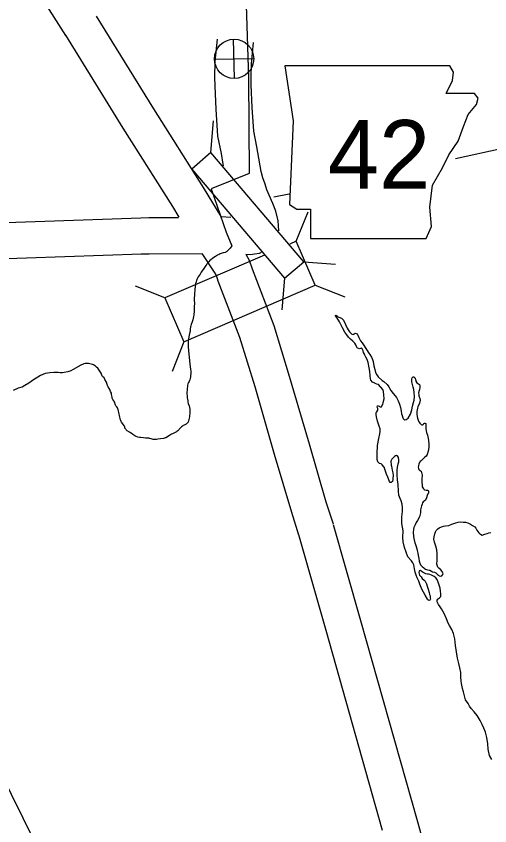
# Model space of a CAD drawing. Extents: x -117616 to 64730, y 54117 to 789866.
# Drawn here: x 61892.1 to 61931.4, y 55637.7 to 55704.9 of the extents above; entities that cross this region are included whole.
import ezdxf

# ---------------------------------------------------------------- set-up
doc = ezdxf.new("R2010")
doc.units = 0
for name, color, linetype in [('10', 7, 'Continuous'), ('19', 7, 'Continuous'), ('20', 7, 'Continuous'), ('21', 7, 'Continuous'), ('26', 7, 'Continuous'), ('6', 7, 'Continuous'), ('8', 7, 'Continuous'), ('9', 7, 'Continuous')]:
    doc.layers.add(name, color=color, linetype=linetype)

msp = doc.modelspace()

# ---------------------------------------------------------------- linework, layer by layer
at = {"layer": '10'}
for points in [[(61883.154, 55724.162), (61883.776, 55723.168), (61888.941, 55714.859), (61893.059, 55708.26), (61896.195, 55703.293)], [(61898.739, 55704.885), (61903.499, 55697.206), (61907.622, 55690.678), (61909.081, 55688.282)], [(61896.189, 55703.304), (61900.956, 55695.615), (61905.073, 55689.097), (61905.607, 55688.219)], [(61909.317, 55692.467), (61909.294, 55692.612), (61909.145, 55693.489), (61908.847, 55694.939), (61908.699, 55697.166), (61908.626, 55699.092), (61908.598, 55699.835), (61908.636, 55701.12), (61908.812, 55702.991)], [(61913.916, 55687.086), (61913.878, 55687.519), (61913.863, 55687.914), (61913.659, 55688.706), (61913.408, 55689.343), (61912.923, 55690.495), (61912.76, 55690.956), (61912.574, 55691.493), (61912.453, 55692.006), (61912.354, 55692.481), (61912.253, 55693.103), (61912.094, 55694.042), (61911.827, 55695.342), (61911.695, 55697.322), (61911.624, 55699.206), (61911.6, 55699.847), (61911.632, 55700.935), (61911.798, 55702.711)], [(61754.008, 55683.552), (61765.23, 55683.814), (61774.722, 55684.061), (61786.635, 55684.428), (61799.183, 55684.759), (61812.484, 55685.149), (61827.208, 55685.592), (61843.452, 55686.052), (61859.293, 55686.537), (61868.767, 55686.954), (61880.105, 55687.4), (61902.46, 55688.179)], [(61902.464, 55688.179), (61903.129, 55688.186), (61905.591, 55688.203)], [(61909.087, 55688.27), (61909.121, 55688.271), (61909.921, 55688.211)], [(61902.495, 55685.179), (61903.155, 55685.186), (61907.499, 55685.217)], [(61907.507, 55685.206), (61908.528, 55683.653), (61908.681, 55683.439), (61908.705, 55683.401), (61908.847, 55682.945), (61910.654, 55678.256), (61911.903, 55674.177), (61913.534, 55668.573), (61914.952, 55663.749), (61915.548, 55661.869)], [(61911.167, 55685.148), (61911.563, 55685.131), (61911.891, 55685.191), (61912.295, 55685.239), (61912.467, 55685.309)], [(61754.111, 55680.553), (61765.304, 55680.815), (61774.807, 55681.062), (61786.721, 55681.429), (61799.266, 55681.76), (61812.573, 55682.15), (61827.296, 55682.593), (61843.54, 55683.053), (61859.404, 55683.539), (61868.892, 55683.956), (61880.216, 55684.402), (61902.496, 55685.179)], [(61911.158, 55685.134), (61911.184, 55685.098), (61911.459, 55684.646), (61911.682, 55683.931), (61913.492, 55679.236), (61914.778, 55675.036), (61916.414, 55669.415), (61917.822, 55664.625), (61918.408, 55662.775)], [(61918.42, 55662.733), (61920.689, 55654.777), (61925.382, 55638.183), (61930.192, 55620.965)], [(61915.535, 55661.91), (61917.803, 55653.958), (61922.494, 55637.371)]]:
    msp.add_lwpolyline(points, dxfattribs=at)
at = {"layer": '19'}
msp.add_lwpolyline([(61873.775, 55683.834), (61873.778, 55681.641), (61873.859, 55680.493), (61873.949, 55679.549), (61874.061, 55678.847), (61874.244, 55678.039), (61874.408, 55677.217), (61874.621, 55676.209), (61874.793, 55675.462), (61875.036, 55674.672), (61875.315, 55673.945), (61875.779, 55672.911), (61876.773, 55670.419), (61877.14, 55669.669), (61877.423, 55669.057), (61877.889, 55668.104), (61883.228, 55657.316), (61890.658, 55642.392), (61897.583, 55628.411), (61905.495, 55612.399), (61911.012, 55601.199), (61916.666, 55589.76), (61919.089, 55584.933), (61920.109, 55582.884)], dxfattribs=at)
at = {"layer": '20'}
for p, q in [((61908.276, 55693.577), (61908.489, 55696.209)), ((61908.276, 55693.577), (61906.676, 55692.215)), ((61915.974, 55684.528), (61908.276, 55693.577)), ((61906.676, 55692.215), (61914.374, 55683.167)), ((61915.36, 55686.223), (61916.335, 55688.676)), ((61915.36, 55686.223), (61914.808, 55685.985)), ((61916.928, 55682.587), (61915.36, 55686.223)), ((61912.717, 55685.083), (61904.451, 55681.518)), ((61914.374, 55683.167), (61915.974, 55684.528)), ((61915.974, 55684.528), (61918.606, 55684.316)), ((61906.02, 55677.882), (61916.928, 55682.587)), ((61914.374, 55683.167), (61914.161, 55680.535)), ((61916.928, 55682.587), (61919.382, 55681.612)), ((61904.451, 55681.518), (61901.998, 55682.493)), ((61904.451, 55681.518), (61906.02, 55677.882)), ((61906.02, 55677.882), (61905.045, 55675.429))]:
    msp.add_line(p, q, dxfattribs=at)
at = {"layer": '21'}
msp.add_lwpolyline([(61914.402, 55700.769), (61915.087, 55696.201), (61914.783, 55689.273), (61915.392, 55688.892), (61916.534, 55688.892), (61916.534, 55686.456), (61926.126, 55686.456), (61926.583, 55687.446), (61926.431, 55689.045), (61926.659, 55690.872), (61927.497, 55692.318), (61928.029, 55693.384), (61928.791, 55694.526), (61929.248, 55695.744), (61929.628, 55696.734), (61930.313, 55697.571), (61930.466, 55698.104), (61930.161, 55698.485), (61927.801, 55698.485), (61928.334, 55699.551), (61928.41, 55700.236), (61928.094, 55700.762)], close=True, dxfattribs=at)
at = {"layer": '26'}
for p, q in [((61910.234, 55699.728), (61910.159, 55702.982)), ((61908.569, 55701.317), (61911.824, 55701.392))]:
    msp.add_line(p, q, dxfattribs=at)
msp.add_circle((61910.196, 55701.355), 1.628, dxfattribs=at)
at = {"layer": '6'}
for points in [[(61909.639, 55755.795), (61910.14, 55739.93), (61910.939, 55713.497), (61910.774, 55713.491), (61910.174, 55712.462), (61909.809, 55711.732), (61909.38, 55710.81), (61908.681, 55709.273), (61911.097, 55709.292), (61911.394, 55699.782), (61911.441, 55691.85)], [(61911.441, 55691.85), (61908.297, 55690.564), (61909.526, 55686.972), (61910.001, 55685.85), (61909.934, 55685.745), (61909.858, 55685.66), (61909.683, 55685.47), (61909.579, 55685.375), (61909.528, 55685.336), (61909.5, 55685.319), (61909.451, 55685.299), (61909.3, 55685.265), (61909.215, 55685.242), (61909.131, 55685.215), (61909.029, 55685.171), (61908.956, 55685.137), (61908.81, 55685.062), (61908.654, 55684.967), (61908.502, 55684.867), (61908.389, 55684.788), (61908.269, 55684.692), (61908.188, 55684.617), (61908.099, 55684.53), (61908.017, 55684.439), (61907.966, 55684.378), (61907.922, 55684.316), (61907.857, 55684.222), (61907.691, 55683.951), (61907.47, 55683.649), (61907.368, 55683.505), (61907.297, 55683.395), (61907.22, 55683.265), (61907.164, 55683.173), (61907.107, 55683.049), (61907.072, 55682.957), (61907.038, 55682.855), (61907.017, 55682.784), (61907.004, 55682.718), (61906.993, 55682.636), (61906.972, 55682.461), (61906.946, 55682.214), (61906.913, 55681.834), (61906.901, 55681.71), (61906.894, 55681.554), (61906.893, 55681.396), (61906.896, 55681.024), (61906.894, 55680.828), (61906.884, 55680.596), (61906.871, 55680.333), (61906.858, 55680.209), (61906.844, 55680.104), (61906.824, 55679.978), (61906.798, 55679.845), (61906.759, 55679.698), (61906.704, 55679.537), (61906.633, 55679.328), (61906.593, 55679.205), (61906.581, 55679.143), (61906.562, 55678.895), (61906.558, 55678.845), (61906.547, 55678.758), (61906.531, 55678.682), (61906.462, 55678.429), (61906.434, 55678.284), (61906.409, 55678.112), (61906.391, 55677.928), (61906.378, 55677.724), (61906.377, 55677.586), (61906.378, 55677.484), (61906.405, 55677.126), (61906.533, 55676.048), (61906.585, 55675.592), (61906.594, 55675.486), (61906.596, 55675.398), (61906.594, 55675.226), (61906.585, 55675.102), (61906.57, 55674.972), (61906.544, 55674.843), (61906.519, 55674.743), (61906.494, 55674.665), (61906.461, 55674.59), (61906.416, 55674.507), (61906.368, 55674.4), (61906.336, 55674.283), (61906.315, 55674.159), (61906.302, 55674.033), (61906.291, 55673.879), (61906.283, 55673.711), (61906.286, 55673.575), (61906.292, 55673.399), (61906.305, 55673.248), (61906.321, 55673.133), (61906.346, 55672.99), (61906.367, 55672.882), (61906.393, 55672.776), (61906.458, 55672.563), (61906.486, 55672.441)], [(61899.698, 55674.259), (61899.66, 55674.349), (61899.598, 55674.529), (61899.479, 55674.762), (61899.44, 55674.828), (61899.399, 55674.885), (61899.28, 55675.013), (61899.247, 55675.054), (61899.214, 55675.113), (61899.19, 55675.198), (61899.157, 55675.284), (61899.109, 55675.365), (61899.044, 55675.463), (61898.943, 55675.603), (61898.877, 55675.687), (61898.779, 55675.781), (61898.697, 55675.854), (61898.597, 55675.927), (61898.516, 55675.972), (61898.439, 55676.004), (61898.341, 55676.034), (61898.216, 55676.064), (61898.113, 55676.081), (61898.016, 55676.091), (61897.923, 55676.091), (61897.829, 55676.08), (61897.724, 55676.058), (61897.66, 55676.031), (61897.477, 55675.934), (61896.832, 55675.592), (61896.652, 55675.479), (61896.401, 55675.403), (61896.099, 55675.344), (61895.94, 55675.322), (61895.77, 55675.322), (61895.602, 55675.329), (61895.243, 55675.331), (61894.912, 55675.313), (61894.52, 55675.252), (61894.136, 55675.078), (61893.544, 55674.729), (61893.161, 55674.459), (61892.83, 55674.259), (61892.595, 55674.128), (61892.281, 55674.032), (61891.845, 55673.858)], [(61906.486, 55672.441), (61906.511, 55672.288), (61906.522, 55672.226), (61906.528, 55672.161), (61906.525, 55672.049), (61906.519, 55671.933), (61906.505, 55671.76), (61906.49, 55671.658), (61906.475, 55671.557), (61906.448, 55671.449), (61906.419, 55671.343), (61906.377, 55671.23), (61906.315, 55671.153), (61906.256, 55671.095), (61906.215, 55671.06), (61906.159, 55671.028), (61906.059, 55670.979), (61905.976, 55670.935), (61905.907, 55670.893), (61905.823, 55670.83), (61905.746, 55670.76), (61905.518, 55670.514), (61905.447, 55670.445), (61905.414, 55670.419), (61905.366, 55670.39), (61905.317, 55670.365), (61905.086, 55670.257), (61905.013, 55670.22), (61904.84, 55670.124), (61904.52, 55669.927), (61904.481, 55669.909), (61904.431, 55669.895), (61904.342, 55669.878), (61904.081, 55669.84), (61903.853, 55669.797), (61903.749, 55669.783), (61903.653, 55669.778), (61903.561, 55669.779), (61903.483, 55669.787), (61903.389, 55669.81), (61903.306, 55669.833), (61903.207, 55669.867), (61903.165, 55669.877), (61903.109, 55669.887), (61902.971, 55669.897), (61902.836, 55669.902), (61902.672, 55669.916), (61902.428, 55669.944), (61902.33, 55669.958), (61902.211, 55669.987), (61902.079, 55670.03), (61901.967, 55670.077), (61901.861, 55670.134), (61901.785, 55670.187), (61901.642, 55670.295), (61901.585, 55670.341), (61901.505, 55670.4), (61901.33, 55670.513), (61901.288, 55670.542), (61901.242, 55670.583), (61901.201, 55670.629), (61901.168, 55670.678), (61901.14, 55670.732), (61901.121, 55670.822), (61901.093, 55670.876), (61901.064, 55670.922), (61900.955, 55671.088), (61900.845, 55671.226), (61900.814, 55671.28), (61900.784, 55671.344), (61900.763, 55671.403), (61900.746, 55671.463), (61900.736, 55671.521), (61900.717, 55671.639), (61900.62, 55672.032), (61900.594, 55672.142), (61900.571, 55672.258), (61900.551, 55672.322), (61900.507, 55672.414), (61900.452, 55672.502), (61900.391, 55672.58), (61900.362, 55672.631), (61900.333, 55672.726), (61900.283, 55672.845), (61900.238, 55672.934), (61900.206, 55672.986), (61900.129, 55673.091), (61900.104, 55673.141), (61900.082, 55673.2), (61900.072, 55673.241), (61900.063, 55673.29), (61900.03, 55673.518), (61900.006, 55673.618), (61899.939, 55673.751), (61899.868, 55673.922), (61899.75, 55674.154), (61899.698, 55674.259)]]:
    msp.add_lwpolyline(points, dxfattribs=at)
at = {"layer": '8'}
for points in [[(61928.559, 55693.095), (61932.373, 55693.92)], [(61914.779, 55690.136), (61913.497, 55689.892)]]:
    msp.add_lwpolyline(points, dxfattribs=at)
at = {"layer": '9'}
for points in [[(61923.158, 55666.211), (61923.095, 55666.289), (61922.955, 55666.646), (61922.857, 55666.915), (61922.715, 55667.322), (61922.64, 55667.481), (61922.484, 55667.687), (61922.392, 55667.754), (61922.27, 55667.801), (61922.127, 55667.917), (61922.071, 55668.117), (61922.057, 55668.598), (61922.097, 55669.272), (61922.209, 55669.878), (61922.288, 55670.252), (61922.313, 55670.433), (61922.306, 55670.674), (61922.249, 55670.893), (61922.107, 55671.311), (61922.027, 55671.65), (61921.98, 55671.859), (61921.995, 55672.03), (61922.034, 55672.082), (61922.13, 55672.215), (61922.116, 55672.345), (61922.072, 55672.474), (61922.109, 55672.576), (61922.168, 55672.608), (61922.22, 55672.539), (61922.312, 55672.492), (61922.422, 55672.505), (61922.47, 55672.566), (61922.546, 55672.679), (61922.581, 55672.861), (61922.642, 55673.164), (61922.633, 55673.475), (61922.594, 55673.775), (61922.53, 55673.924), (61922.167, 55674.335), (61922.046, 55674.382), (61921.915, 55674.428), (61921.863, 55674.466), (61921.681, 55674.541), (61921.546, 55674.708), (61921.503, 55674.827), (61921.485, 55675.098), (61921.465, 55675.419), (61921.416, 55675.739), (61921.313, 55676.167), (61921.236, 55676.406), (61921.119, 55676.624), (61921.055, 55676.772), (61921.012, 55676.871), (61920.948, 55677.01), (61920.894, 55677.129), (61920.883, 55677.179), (61920.861, 55677.249), (61920.829, 55677.308), (61920.748, 55677.346), (61920.688, 55677.334), (61920.599, 55677.311), (61920.458, 55677.347), (61920.417, 55677.376), (61920.363, 55677.495), (61920.309, 55677.624), (61920.215, 55677.782), (61920.06, 55677.948), (61919.855, 55678.103), (61919.7, 55678.259), (61919.545, 55678.455), (61919.397, 55678.692), (61919.197, 55679.037), (61919.049, 55679.314), (61918.952, 55679.532), (61918.868, 55679.68), (61918.743, 55679.847), (61918.68, 55679.936), (61918.66, 55679.965), (61918.608, 55680.024), (61918.607, 55680.064), (61918.675, 55680.106), (61918.759, 55679.978), (61919.103, 55679.858), (61919.268, 55679.672), (61919.439, 55679.325), (61919.588, 55679.018), (61919.662, 55678.87), (61919.777, 55678.703), (61919.881, 55678.595), (61919.973, 55678.528), (61920.093, 55678.501), (61920.162, 55678.543), (61920.251, 55678.596), (61920.412, 55678.541), (61920.466, 55678.422), (61920.561, 55678.244), (61920.699, 55677.967), (61920.835, 55677.79), (61920.991, 55677.564), (61921.076, 55677.416), (61921.171, 55677.248)], [(61921.171, 55677.248), (61921.38, 55676.953), (61921.473, 55676.845), (61921.61, 55676.598), (61921.695, 55676.43), (61921.75, 55676.261), (61921.802, 55675.88), (61921.87, 55675.581), (61921.937, 55675.352), (61922.043, 55675.155), (61922.158, 55674.987), (61922.477, 55674.675), (61922.61, 55674.579), (61922.887, 55674.356), (61923.043, 55674.16), (61923.203, 55673.833), (61923.4, 55673.598), (61923.575, 55673.412), (61923.669, 55673.275), (61923.808, 55672.987), (61923.926, 55672.7), (61923.994, 55672.431), (61924.063, 55672.141), (61924.1, 55671.902), (61924.134, 55671.762), (61924.19, 55671.583), (61924.221, 55671.534), (61924.273, 55671.465), (61924.355, 55671.407), (61924.474, 55671.441), (61924.651, 55671.546), (61924.841, 55671.883), (61924.941, 55672.238), (61924.992, 55672.54), (61925.082, 55672.854), (61925.127, 55673.046), (61925.168, 55673.349), (61925.148, 55673.69), (61925.101, 55673.929), (61925.045, 55674.128), (61924.951, 55674.578), (61924.937, 55674.718), (61924.935, 55674.798), (61924.972, 55674.899), (61925.02, 55674.961), (61925.059, 55674.992), (61925.119, 55674.984), (61925.15, 55674.965), (61925.213, 55674.876), (61925.257, 55674.737), (61925.268, 55674.707), (61925.291, 55674.608), (61925.354, 55674.489), (61925.497, 55674.393), (61925.589, 55674.345), (61925.622, 55674.226), (61925.616, 55674.105), (61925.571, 55673.923), (61925.525, 55673.771), (61925.51, 55673.63), (61925.523, 55673.51), (61925.536, 55673.4), (61925.603, 55673.181), (61925.627, 55673.031), (61925.584, 55672.809), (61925.453, 55672.494), (61925.427, 55672.372), (61925.375, 55672.1), (61925.36, 55671.939), (61925.362, 55671.858), (61925.411, 55671.559), (61925.476, 55671.38), (61925.52, 55671.261), (61925.551, 55671.211), (61925.624, 55671.123), (61925.655, 55671.084), (61925.717, 55671.025), (61925.778, 55670.987), (61925.808, 55670.988), (61925.867, 55671.01), (61925.916, 55671.041), (61925.954, 55671.103), (61925.994, 55671.124), (61926.024, 55671.135), (61926.104, 55671.107), (61926.116, 55671.057), (61926.111, 55670.886), (61926.107, 55670.665), (61926.176, 55670.366), (61926.253, 55670.137), (61926.336, 55669.718), (61926.366, 55669.378), (61926.354, 55669.106), (61926.312, 55668.814), (61926.22, 55668.55), (61926.124, 55668.397), (61926.008, 55668.293), (61925.725, 55668.023), (61925.627, 55667.96), (61925.523, 55667.776), (61925.488, 55667.605)], [(61927.352, 55656.986), (61927.336, 55657.196), (61927.289, 55657.446), (61927.243, 55657.625), (61927.199, 55657.775), (61927.134, 55657.943), (61927.09, 55658.083), (61927.037, 55658.181), (61926.943, 55658.299), (61926.81, 55658.406), (61926.678, 55658.482), (61926.566, 55658.539), (61926.444, 55658.586), (61926.324, 55658.602), (61926.234, 55658.61), (61926.113, 55658.646), (61926.001, 55658.683), (61925.879, 55658.75), (61925.808, 55658.798), (61925.767, 55658.837), (61925.736, 55658.866), (61925.685, 55658.905), (61925.654, 55658.914), (61925.605, 55658.902), (61925.555, 55658.881), (61925.546, 55658.871), (61925.529, 55658.76), (61925.543, 55658.629), (61925.595, 55658.541), (61925.71, 55658.393), (61925.814, 55658.266), (61925.958, 55658.12), (61926.051, 55658.022), (61926.167, 55657.804), (61926.233, 55657.605), (61926.3, 55657.366), (61926.389, 55657.088), (61926.423, 55656.928), (61926.456, 55656.829), (61926.482, 55656.639), (61926.485, 55656.539), (61926.466, 55656.488), (61926.427, 55656.456), (61926.368, 55656.435), (61926.277, 55656.482), (61926.245, 55656.541), (61926.045, 55656.867), (61925.917, 55657.124), (61925.79, 55657.372), (61925.618, 55657.778), (61925.521, 55658.026), (61925.392, 55658.314), (61925.306, 55658.532), (61925.228, 55658.771), (61925.16, 55659.05), (61925.145, 55659.23), (61925.11, 55659.38), (61925.035, 55659.548), (61924.92, 55659.716), (61924.62, 55660.058), (61924.327, 55660.823), (61924.214, 55661.281), (61924.203, 55661.653), (61924.217, 55662.195), (61924.129, 55662.805), (61924.108, 55663.156), (61924.122, 55663.377), (61924.169, 55663.82), (61924.18, 55664.122), (61924.131, 55664.432), (61924.053, 55664.691), (61923.977, 55664.899), (61923.859, 55665.157), (61923.839, 55665.508), (61923.813, 55666.049), (61923.751, 55666.449), (61923.73, 55666.82), (61923.728, 55667.242), (61923.77, 55667.494), (61923.822, 55667.766), (61923.867, 55667.938), (61923.871, 55668.139), (61923.849, 55668.219), (61923.827, 55668.289), (61923.774, 55668.368), (61923.682, 55668.445), (61923.593, 55668.422), (61923.504, 55668.37), (61923.28, 55668.152), (61923.206, 55667.979), (61923.225, 55667.659), (61923.248, 55667.559), (61923.328, 55667.23), (61923.374, 55667.02), (61923.39, 55666.81), (61923.368, 55666.558), (61923.36, 55666.488), (61923.335, 55666.306), (61923.296, 55666.265), (61923.218, 55666.212), (61923.158, 55666.211)], [(61925.488, 55667.605), (61925.481, 55667.484), (61925.504, 55667.384), (61925.537, 55667.295), (61925.589, 55667.236), (61925.649, 55667.208), (61925.711, 55667.149), (61925.744, 55667.05), (61925.791, 55666.83), (61925.781, 55666.479), (61925.77, 55666.177), (61925.794, 55666.037), (61925.8, 55665.847), (61925.925, 55665.68), (61926.007, 55665.612), (61926.138, 55665.575), (61926.248, 55665.569), (61926.289, 55665.55), (61926.331, 55665.461), (61926.343, 55665.391), (61926.335, 55665.33), (61926.287, 55665.269), (61926.211, 55665.126), (61926.156, 55664.953), (61926.072, 55664.76), (61925.965, 55664.667), (61925.896, 55664.624), (61925.839, 55664.522), (61925.792, 55664.431), (61925.736, 55664.288), (61925.676, 55663.935), (61925.653, 55663.693), (61925.582, 55663.38), (61925.421, 55663.074), (61925.316, 55662.91), (61925.212, 55662.717), (61925.109, 55662.483), (61925.073, 55662.351), (61925.071, 55662.06), (61925.09, 55661.769), (61925.105, 55661.579), (61925.206, 55661.22), (61925.261, 55661.061), (61925.316, 55660.902), (61925.361, 55660.713), (61925.386, 55660.563), (61925.432, 55660.363), (61925.477, 55660.164), (61925.535, 55659.914), (61925.561, 55659.704), (61925.616, 55659.525), (61925.67, 55659.386), (61925.712, 55659.327), (61925.815, 55659.25), (61925.948, 55659.143), (61926.01, 55659.075), (61926.071, 55659.037), (61926.172, 55658.999), (61926.374, 55658.955), (61926.444, 55658.937), (61926.586, 55658.861), (61926.658, 55658.813), (61926.829, 55658.768), (61926.941, 55658.711), (61927.013, 55658.653), (61927.085, 55658.584), (61927.157, 55658.526), (61927.218, 55658.488), (61927.309, 55658.44), (61927.428, 55658.464), (61927.525, 55658.577), (61927.543, 55658.648), (61927.478, 55658.827), (61927.353, 55658.974), (61927.199, 55659.12), (61927.117, 55659.188), (61927.064, 55659.277), (61927.02, 55659.436), (61927.04, 55659.768), (61927.051, 55660.07), (61927.043, 55660.32), (61927.015, 55660.621), (61926.945, 55660.94), (61926.816, 55661.258), (61926.778, 55661.518), (61926.792, 55661.719), (61926.865, 55661.972), (61926.92, 55662.134), (61926.977, 55662.236), (61927.103, 55662.381), (61927.221, 55662.444), (61927.398, 55662.53), (61927.576, 55662.605), (61927.746, 55662.63), (61928.015, 55662.648), (61928.262, 55662.756), (61928.44, 55662.812), (61928.599, 55662.866), (61928.797, 55662.933), (61929.017, 55662.949), (61929.227, 55662.925)], [(61929.227, 55662.925), (61929.397, 55662.93), (61929.589, 55662.866), (61929.822, 55662.772), (61929.986, 55662.656), (61930.18, 55662.531), (61930.253, 55662.423), (61930.347, 55662.265), (61930.421, 55662.157), (61930.504, 55662.039), (61930.597, 55661.961), (61930.648, 55661.923), (61930.78, 55661.846), (61931.018, 55661.924), (61931.196, 55661.999), (61931.344, 55662.044), (61931.503, 55662.078)], [(61931.58, 55643.253), (61931.4, 55643.569), (61931.295, 55644.099), (61931.241, 55644.549), (61931.176, 55645.059), (61931.053, 55645.497), (61930.933, 55645.835), (61930.794, 55646.132), (61930.614, 55646.478), (61930.382, 55646.883), (61930.132, 55647.197), (61929.884, 55647.481), (61929.728, 55647.677), (61929.612, 55647.885), (61929.393, 55648.2), (61929.223, 55648.847), (61929.165, 55649.137), (61929.063, 55649.535), (61929.046, 55649.776), (61929.027, 55650.077), (61929.016, 55650.448), (61928.924, 55650.857), (61928.834, 55651.195), (61928.74, 55651.655), (61928.655, 55652.174), (61928.559, 55652.704), (61928.503, 55653.254), (61928.41, 55653.693), (61928.27, 55654.031), (61928.07, 55654.356), (61927.974, 55654.554), (61927.834, 55654.911), (61927.621, 55655.347), (61927.409, 55655.732), (61927.294, 55655.91), (61927.158, 55656.106), (61927.062, 55656.325), (61927.057, 55656.465), (61927.105, 55656.537), (61927.173, 55656.599), (61927.232, 55656.641), (61927.31, 55656.713), (61927.349, 55656.765), (61927.365, 55656.896), (61927.352, 55656.986)]]:
    msp.add_lwpolyline(points, dxfattribs=at)

# ---------------------------------------------------------------- texts
at = {"layer": '21'}
msp.add_text('42', height=5.7024, dxfattribs=at).set_placement((61917.988, 55690.574))

doc.saveas('drawing.dxf')
